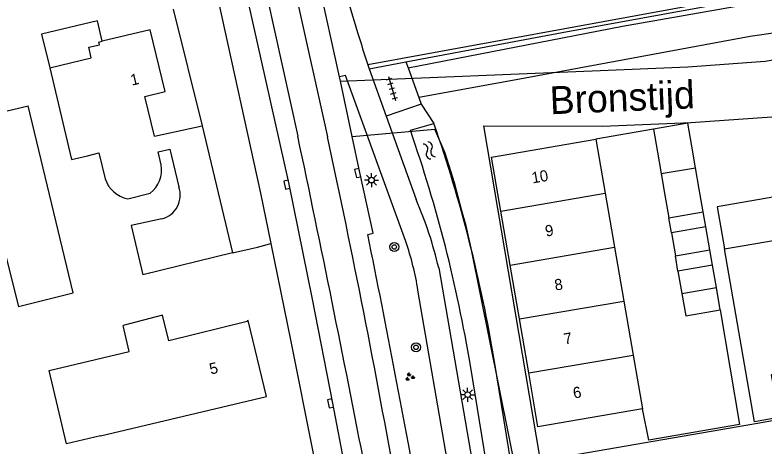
# Model space of a CAD drawing. Extents: x 136000 to 141000, y 400494 to 402006.
# Drawn here: x 137911.7 to 137978.9, y 401632.8 to 401671.5 of the extents above; entities that cross this region are included whole.
import ezdxf

# ---------------------------------------------------------------- set-up
doc = ezdxf.new("R2010")
doc.units = 0
for name, color, linetype in [('gg-afsc-erfafscheiding', 7, 'Continuous'), ('gg-anno-huisnummerreeks BGT', 7, 'Continuous'), ('gg-anno-openbare ruimte label', 7, 'Continuous'), ('gg-bbg-bijgebouw', 7, 'Continuous'), ('gg-bbg-gedigitaliseerde bebouwing', 7, 'Continuous'), ('gg-bbg-hoofdgebouw', 7, 'Continuous'), ('gg-bbg-luifel en loopbrug', 7, 'Continuous'), ('gg-bbg-onder overbouw', 7, 'Continuous'), ('gg-bbg-pand overbouw', 7, 'Continuous'), ('gg-bbg-tussenscheiding', 7, 'Continuous'), ('gg-knt-onverhard', 7, 'Continuous'), ('gg-knt-plantopografie kant verharding', 7, 'Continuous'), ('gg-knt-verharding', 7, 'Continuous'), ('gg-knt-verharding nz', 7, 'Continuous'), ('gg-kntw-bovenkant insteek waterloop', 7, 'Continuous'), ('gt-grn-groengrens', 7, 'Continuous'), ('gt-grn-vlakafsluiter', 7, 'Continuous'), ('gt-symb-boom', 7, 'Continuous'), ('gt-symb-groenvak', 7, 'Continuous'), ('gt-symb-kolk', 7, 'Continuous'), ('gt-symb-lichtmast', 7, 'Continuous'), ('gt-symb-tegel verharding', 7, 'Continuous'), ('gt-symb-watersymbool', 7, 'Continuous')]:
    doc.layers.add(name, color=color, linetype=linetype)

# ---------------------------------------------------------------- blocks, each defined once
blk = doc.blocks.new('gt0-WA')
at = {"layer": 'gt-symb-watersymbool'}
for centre, start, end in [((-0.323, 0.022), 28.07249, 151.92751), ((0.427, 0.422), 208.07248, 331.92751), ((-0.323, -0.428), 28.07249, 151.92751), ((0.427, -0.028), 208.07248, 331.92751)]:
    blk.add_arc(centre, 0.425, start, end, dxfattribs=at)
blk = doc.blocks.new('gt0-TEG1')
at = {"layer": 'gt-symb-tegel verharding'}
for p, q in [((-1.125, 0), (1.125, 0)), ((-0.9, -0.25), (-0.9, 0.25)), ((-0.45, -0.25), (-0.45, 0.25)), ((0, -0.25), (0, 0.25)), ((0.45, -0.25), (0.45, 0.25)), ((0.9, -0.25), (0.9, 0.25))]:
    blk.add_line(p, q, dxfattribs=at)
blk = doc.blocks.new('gt0-BOOM')
at = {"layer": 'gt-symb-boom'}
for radius in [0.4, 0.2]:
    blk.add_circle((0, 0), radius, dxfattribs=at)
blk = doc.blocks.new('gt0-KOLK')
at = {"layer": 'gt-symb-kolk'}
blk.add_lwpolyline([(0, 0), (0.375, 0), (0.375, 0.4), (-0.375, 0.4), (-0.375, 0), (0, 0)], dxfattribs=at)
blk = doc.blocks.new('gt0-LMAST')
at = {"layer": 'gt-symb-lichtmast'}
for p, q in [((-0.182, 0.173), (-0.447, 0.438)), ((-0.005, 0.246), (-0.005, 0.621)), ((0.172, 0.173), (0.437, 0.438)), ((-0.255, -0.004), (-0.63, -0.004)), ((-0.182, -0.181), (-0.447, -0.446)), ((-0.005, -0.254), (-0.005, -0.629)), ((0.437, -0.446), (0.172, -0.181)), ((0.245, -0.004), (0.62, -0.004))]:
    blk.add_line(p, q, dxfattribs=at)
blk.add_circle((-0.005, -0.004), 0.25, dxfattribs=at)
blk = doc.blocks.new('gt0-GRVAK')
at = {"layer": 'gt-symb-groenvak'}
for p, q in [((-0.11, 0.189), (-0.228, 0.24)), ((-0.182, 0.153), (0.088, 0.153)), ((-0.091, 0.211), (-0.156, 0.322)), ((-0.047, 0.214), (-0.047, 0.393)), ((-0.004, 0.211), (0.061, 0.322)), ((0.015, 0.189), (0.133, 0.24)), ((0.262, -0.052), (0.197, 0.059)), ((0.305, -0.049), (0.305, 0.13)), ((0.349, -0.052), (0.414, 0.059)), ((-0.245, -0.228), (-0.363, -0.177)), ((-0.318, -0.264), (-0.047, -0.264)), ((-0.226, -0.206), (-0.291, -0.095)), ((-0.183, -0.203), (-0.183, -0.024)), ((-0.139, -0.206), (-0.074, -0.095)), ((-0.12, -0.228), (-0.002, -0.177)), ((0.243, -0.074), (0.125, -0.023)), ((0.17, -0.11), (0.441, -0.11)), ((0.368, -0.074), (0.486, -0.023))]:
    blk.add_line(p, q, dxfattribs=at)

msp = doc.modelspace()

# ---------------------------------------------------------------- linework, layer by layer
at = {"layer": 'gg-afsc-erfafscheiding'}
for points in [[(137997.627, 401677.163), (137973.497, 401672.482), (137943.401, 401666.986)], [(137997.493, 401638.311), (138001.817, 401639.022), (138004.397, 401640.486), (137994.734, 401657.711), (137974.73, 401654.239), (137975.388, 401650.473)], [(137975.003, 401645.013), (137976.72, 401634.737), (137968.587, 401633.322)]]:
    msp.add_lwpolyline(points, dxfattribs=at)
at = {"layer": 'gg-bbg-bijgebouw'}
for p, q in [((137972.106, 401661.742), (137969.012, 401661.221)), ((137972.461, 401659.689), (137972.106, 401661.742)), ((137969.012, 401661.221), (137969.369, 401659.158)), ((137972.795, 401657.761), (137972.461, 401659.689)), ((137969.369, 401659.158), (137969.703, 401657.229)), ((137973.129, 401655.833), (137972.795, 401657.761)), ((137969.703, 401657.229), (137970.036, 401655.3)), ((137973.481, 401653.802), (137973.129, 401655.833)), ((137970.036, 401655.3), (137970.388, 401653.267)), ((137970.388, 401653.267), (137973.481, 401653.802)), ((137973.717, 401652.443), (137970.623, 401651.907)), ((137974.071, 401650.393), (137973.717, 401652.443)), ((137970.623, 401651.907), (137970.978, 401649.858)), ((137970.978, 401649.858), (137974.071, 401650.393)), ((137974.309, 401649.024), (137971.215, 401648.488)), ((137974.658, 401647.007), (137974.309, 401649.024)), ((137971.215, 401648.488), (137971.563, 401646.475)), ((137975.003, 401645.013), (137974.658, 401647.007))]:
    msp.add_line(p, q, dxfattribs=at)
msp.add_lwpolyline([(137971.563, 401646.475), (137971.909, 401644.478), (137975.003, 401645.013)], dxfattribs=at)
at = {"layer": 'gg-bbg-gedigitaliseerde bebouwing'}
for p, q in [((137921.845, 401654.975), (137923.857, 401655.461)), ((137919.411, 401633.706), (137934.29, 401637.25))]:
    msp.add_line(p, q, dxfattribs=at)
for points in [[(137914.85, 401666.72), (137916.811, 401658.492), (137918.246, 401658.838)], [(137900.916, 401650.273), (137901.238, 401650.079), (137901.643, 401650.18), (137902.146, 401648.168), (137910.128, 401650.16), (137910.92, 401649.827), (137912.05, 401645.298), (137916.963, 401646.524), (137912.91, 401663.31)], [(137918.246, 401658.838), (137919.271, 401659.085), (137919.833, 401656.752)], [(137924.857, 401658.007), (137924.573, 401659.184), (137925.613, 401659.435), (137926.429, 401656.052)], [(137924.909, 401653.171), (137922.152, 401652.561), (137923.202, 401648.152)], [(137919.411, 401633.706), (137916.357, 401632.979), (137914.787, 401639.568), (137921.979, 401641.281), (137921.427, 401643.597)]]:
    msp.add_lwpolyline(points, dxfattribs=at)
for centre, radius, start, end in [((137922.224, 401657.572), 2.668, 307.72265, 9.39023), ((137922.334, 401657.556), 2.627, 197.82319, 259.27488), ((137924.362, 401655.301), 2.199, 284.40973, 19.9585)]:
    msp.add_arc(centre, radius, start, end, dxfattribs=at)
at = {"layer": 'gg-bbg-hoofdgebouw'}
for p, q in [((137924.252, 401660.583), (137928.53, 401661.521)), ((137954.494, 401658.712), (137963.857, 401660.315)), ((137963.857, 401660.315), (137964.69, 401655.476)), ((137955.326, 401653.871), (137954.494, 401658.712)), ((137964.69, 401655.476), (137965.524, 401650.637)), ((137956.158, 401649.031), (137955.326, 401653.871)), ((137965.524, 401650.637), (137966.357, 401645.798)), ((137931.255, 401650.11), (137923.202, 401648.152)), ((137956.989, 401644.19), (137956.158, 401649.031)), ((137966.357, 401645.798), (137967.191, 401640.959)), ((137957.821, 401639.35), (137956.989, 401644.19)), ((137967.191, 401640.959), (137968.024, 401636.12))]:
    msp.add_line(p, q, dxfattribs=at)
for points in [[(137924.252, 401660.583), (137923.39, 401664.15), (137925.21, 401664.59), (137923.85, 401670.13), (137919.571, 401669.107)], [(137900.916, 401650.273), (137900.068, 401650.783), (137898.01, 401659.03), (137900.83, 401659.74), (137901.4, 401660.73), (137902.58, 401661), (137904.8, 401664.62), (137908.77, 401665.57), (137909.51, 401662.49), (137912.91, 401663.31)], [(137928.53, 401661.521), (137928.537, 401661.523), (137931.255, 401650.11)], [(137975.388, 401650.473), (137980.662, 401651.386), (137981.064, 401649.077)], [(137982.367, 401639.657), (137979.564, 401639.173), (137980.261, 401635.356), (137978.073, 401634.961), (137975.388, 401650.473)], [(137934.29, 401637.25), (137932.658, 401644.041), (137932.561, 401644.017), (137932.573, 401643.964), (137925.537, 401642.223), (137924.955, 401644.527), (137921.427, 401643.597)], [(137968.024, 401636.12), (137958.653, 401634.509), (137957.821, 401639.35)]]:
    msp.add_lwpolyline(points, dxfattribs=at)
at = {"layer": 'gg-bbg-luifel en loopbrug'}
for p, q in [((137973.717, 401652.443), (137973.481, 401653.802)), ((137970.623, 401651.907), (137970.388, 401653.267)), ((137974.309, 401649.024), (137974.071, 401650.393)), ((137971.215, 401648.488), (137970.978, 401649.858))]:
    msp.add_line(p, q, dxfattribs=at)
at = {"layer": 'gg-bbg-onder overbouw'}
msp.add_lwpolyline([(137914.85, 401666.72), (137918.58, 401667.61), (137918.35, 401668.57), (137919.33, 401668.79), (137919.25, 401669.03), (137919.571, 401669.107)], dxfattribs=at)
at = {"layer": 'gg-bbg-pand overbouw'}
msp.add_lwpolyline([(137919.571, 401669.107), (137919.14, 401670.93), (137914.11, 401669.73), (137914.85, 401666.72)], dxfattribs=at)
at = {"layer": 'gg-bbg-tussenscheiding'}
for p, q in [((137969.703, 401657.229), (137972.795, 401657.761)), ((137955.326, 401653.871), (137964.69, 401655.476)), ((137956.158, 401649.031), (137965.524, 401650.637)), ((137971.563, 401646.475), (137974.658, 401647.007)), ((137956.989, 401644.19), (137966.357, 401645.798)), ((137957.821, 401639.35), (137967.191, 401640.959))]:
    msp.add_line(p, q, dxfattribs=at)
at = {"layer": 'gg-knt-onverhard'}
for points in [[(137946.996, 401666.717), (137966.229, 401670.468), (137982.085, 401673.277), (137991.887, 401674.898), (137995.879, 401675.646), (138003.747, 401662.755), (138012.533, 401646.908), (138021.97, 401631.217)], [(137985.132, 401670.609), (137977.702, 401669.532), (137956.702, 401665.654), (137947.963, 401664.063)]]:
    msp.add_lwpolyline(points, dxfattribs=at)
at = {"layer": 'gg-knt-plantopografie kant verharding'}
for p, q in [((137941.982, 401660.57), (137949.399, 401661.212)), ((137958.856, 401631.675), (137953.807, 401661.522)), ((137988.614, 401636.582), (137978.354, 401634.817)), ((137978.355, 401634.817), (137958.954, 401631.48))]:
    msp.add_line(p, q, dxfattribs=at)
for points in [[(137940.923, 401665.53), (137964.223, 401666.487), (137972.09, 401666.81), (137979.046, 401667.304), (137990.837, 401669.332), (137995.561, 401669.956), (137997.263, 401669.77), (138000.031, 401668.749), (138001.14, 401666.91), (138006.691, 401657.687), (138014.476, 401644.213)], [(137953.807, 401661.522), (137964.429, 401661.491), (137972.37, 401661.818), (137979.648, 401662.334), (137991.589, 401664.388), (137995.617, 401664.92), (137996.109, 401664.866), (137996.655, 401664.665), (137996.856, 401664.33), (138002.385, 401655.147), (138007.923, 401644.676)], [(137956.887, 401629.604), (137952.664, 401650.546), (137952.218, 401652.545), (137951.83, 401653.881), (137951.177, 401656.389), (137950.331, 401659.075), (137949.399, 401661.212)]]:
    msp.add_lwpolyline(points, dxfattribs=at)
at = {"layer": 'gg-knt-verharding'}
for p, q in [((137946.799, 401667.257), (137946.996, 401666.717)), ((137943.401, 401666.986), (137943.521, 401666.641)), ((137943.521, 401666.641), (137945.047, 401662.376)), ((137946.996, 401666.717), (137947.963, 401664.063)), ((137940.923, 401665.53), (137940.841, 401665.914)), ((137941.982, 401660.57), (137940.923, 401665.53)), ((137947.963, 401664.063), (137948.179, 401663.469)), ((137948.179, 401663.469), (137945.047, 401662.376)), ((137945.047, 401662.376), (137947.725, 401654.896))]:
    msp.add_line(p, q, dxfattribs=at)
for points in [[(137940.841, 401665.914), (137938.96, 401674.479), (137938.905, 401674.661)], [(137942.461, 401625.036), (137940.244, 401636.649), (137938.433, 401645.965), (137936.328, 401656.277), (137932.589, 401672.987), (137932.577, 401673.206)], [(137929.971, 401672.764), (137933.774, 401655.477), (137934.692, 401650.955)], [(137946.797, 401651.127), (137941.387, 401666.036), (137940.841, 401665.914)], [(137943.382, 401651.766), (137943.854, 401651.898), (137942.677, 401657.318), (137941.982, 401660.57)], [(137934.692, 401650.955), (137936.474, 401642.178), (137938.479, 401632.133), (137939.94, 401624.245)], [(137949.745, 401648.773), (137955.606, 401614.715), (137954.453, 401611.654)], [(137952.237, 401611.521), (137953.444, 401614.609), (137947.889, 401646.77)]]:
    msp.add_lwpolyline(points, dxfattribs=at)
for centre, radius, start, end in [((138060.287, 401705.964), 123.218, 193.14207, 197.02245), ((138063.709, 401707.256), 126.869, 197.12834, 198.50689), ((137915.497, 401640.869), 35.148, 12.99532, 23.5205), ((136946.771, 401448.506), 1017.127, 10.090092, 11.527453), ((137922.517, 401642.726), 25.692, 9.0554, 19.08514)]:
    msp.add_arc(centre, radius, start, end, dxfattribs=at)
at = {"layer": 'gg-knt-verharding nz'}
for p, q in [((137936.731, 401674.144), (137939.774, 401660.519)), ((137934.244, 401673.589), (137937.106, 401660.592))]:
    msp.add_line(p, q, dxfattribs=at)
for centre, radius, start, end in [((136145.633, 401282.114), 1831.017, 10.978255, 11.929262), ((137074.99, 401473.734), 884.725, 10.109038, 12.188098)]:
    msp.add_arc(centre, radius, start, end, dxfattribs=at)
at = {"layer": 'gg-kntw-bovenkant insteek waterloop'}
for p, q in [((137947.203, 401661.117), (137949.324, 401661.713)), ((137959.199, 401613.018), (137954.757, 401640.372)), ((137957.162, 401612.408), (137952.586, 401640.019))]:
    msp.add_line(p, q, dxfattribs=at)
for centre, radius, start, end in [((137826.603, 401619.109), 129.906, 9.42073, 19.14522), ((137826.741, 401619.146), 127.564, 9.41738, 19.20908)]:
    msp.add_arc(centre, radius, start, end, dxfattribs=at)
at = {"layer": 'gt-grn-groengrens'}
for p, q in [((137925.921, 401671.987), (137928.53, 401661.521)), ((137943.521, 401666.641), (137946.799, 401667.257)), ((137948.179, 401663.469), (137949.324, 401661.713))]:
    msp.add_line(p, q, dxfattribs=at)
for points in [[(137946.799, 401667.257), (137961.308, 401669.984), (137981.728, 401673.716), (137996.3, 401676.643), (138000.558, 401669.085), (138001.333, 401667.924), (138003.477, 401665.021), (138004.812, 401665.821)], [(137931.255, 401650.11), (137933.503, 401650.623), (137934.692, 401650.955)]]:
    msp.add_lwpolyline(points, dxfattribs=at)
at = {"layer": 'gt-grn-vlakafsluiter'}
for p, q in [((137969.012, 401661.221), (137963.857, 401660.315)), ((137968.587, 401633.322), (137968.024, 401636.12))]:
    msp.add_line(p, q, dxfattribs=at)

# ---------------------------------------------------------------- block references
at = {"layer": 'gt-symb-boom'}
for p in [(137945.758, 401650.648), (137947.712, 401641.649)]:
    msp.add_blockref('gt0-BOOM', p, dxfattribs=at)
at = {"layer": 'gt-symb-groenvak'}
msp.add_blockref('gt0-GRVAK', (137947.141, 401638.982), dxfattribs=at)
at = {"layer": 'gt-symb-kolk'}
for p, rotation in [((137942.677, 401657.318), 102.25483065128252), ((137936.328, 401656.277), 101.5362341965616), ((137940.244, 401636.649), 100.80506021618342)]:
    msp.add_blockref('gt0-KOLK', p, dxfattribs=dict(at, rotation=rotation))
at = {"layer": 'gt-symb-lichtmast'}
for p in [(137943.721, 401656.651), (137952.351, 401637.399)]:
    msp.add_blockref('gt0-LMAST', p, dxfattribs=at)
at = {"layer": 'gt-symb-tegel verharding', "rotation": -74.10181291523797}
msp.add_blockref('gt0-TEG1', (137945.554, 401664.858), dxfattribs=at)
at = {"layer": 'gt-symb-watersymbool', "rotation": 117.00065470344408}
msp.add_blockref('gt0-WA', (137948.925, 401659.264), dxfattribs=at)

# ---------------------------------------------------------------- texts
at = {"layer": 'gg-anno-huisnummerreeks BGT'}
for s, rotation, p in [('1', 13.5, (137922.218, 401665.113)), ('10', 9.8, (137958.171, 401656.344)), ('9', 9.8, (137959.386, 401651.57)), ('8', 9.8, (137960.218, 401646.729)), ('7', 9.8, (137961.05, 401641.888)), ('5', 13.5, (137929.308, 401639.199)), ('6', 9.8, (137961.881, 401637.048))]:
    msp.add_text(s, height=1, rotation=rotation, dxfattribs=at).set_placement(p)
at = {"layer": 'gg-anno-openbare ruimte label'}
msp.add_text('Bronstijd', height=2.5, rotation=2.4, dxfattribs=at).set_placement((137959.763, 401662.547))

doc.saveas('drawing.dxf')
